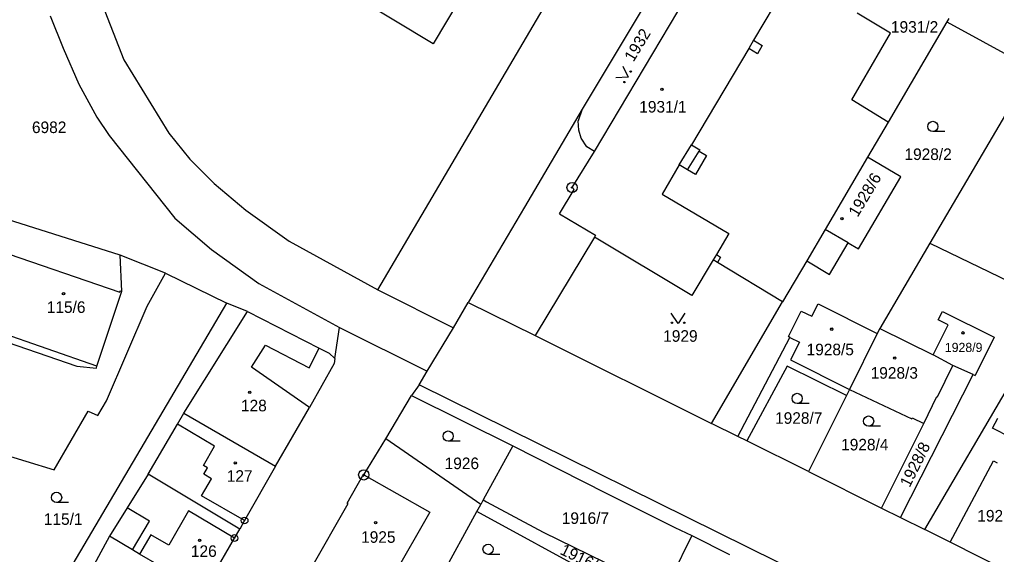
# Model space of a CAD drawing. Extents: x -593183 to -588034, y -1130415 to -1124994.
# Drawn here: x -590624.6 to -590481, y -1128941.8 to -1128863.2 of the extents above; entities that cross this region are included whole.
import ezdxf

# ---------------------------------------------------------------- set-up
doc = ezdxf.new("R2010")
doc.units = 0
for name, color, linetype in [('Vrstva 1', 7, 'Continuous'), ('Vrstva 18', 7, 'Continuous'), ('Vrstva 19', 7, 'Continuous'), ('Vrstva 24', 7, 'Continuous'), ('Vrstva 25', 7, 'Continuous'), ('Vrstva 4', 7, 'Continuous')]:
    doc.layers.add(name, color=color, linetype=linetype)

msp = doc.modelspace()

# ---------------------------------------------------------------- linework, layer by layer
at = {"layer": 'Vrstva 1'}
for p, q in [((-590571.94, -1128902.97), (-590530.56, -1128832.57)), ((-590550.68, -1128844.78), (-590563.8, -1128866.81)), ((-590529.64, -1128855.94), (-590541.89, -1128876.42)), ((-590540.09, -1128882.61), (-590523.61, -1128854.87)), ((-590613.83, -1128857.56), (-590609.26, -1128869.15)), ((-590563.8, -1128866.81), (-590575.68, -1128859.63)), ((-590620.12, -1128862.68), (-590618.22, -1128867.41)), ((-590496.55, -1128865.24), (-590501.45, -1128862.27)), ((-590488.02, -1128863.08), (-590488.3, -1128863.56)), ((-590488.3, -1128863.56), (-590496.92, -1128878.29)), ((-590488.3, -1128863.56), (-590475.72, -1128870.45)), ((-590502.27, -1128875.03), (-590496.55, -1128865.24)), ((-590618.22, -1128867.41), (-590615.88, -1128872.71)), ((-590609.26, -1128869.15), (-590602.68, -1128879.93)), ((-590475.72, -1128870.45), (-590490.79, -1128896.11)), ((-590615.88, -1128872.71), (-590613.23, -1128877.57)), ((-590496.92, -1128878.29), (-590502.27, -1128875.03)), ((-590613.23, -1128877.57), (-590611.45, -1128880.27)), ((-590541.89, -1128876.42), (-590550.4, -1128890.78)), ((-590541.89, -1128876.42), (-590542.47, -1128878.09)), ((-590542.39, -1128879.46), (-590542.47, -1128878.09)), ((-590496.92, -1128878.29), (-590499.95, -1128883.46)), ((-590611.45, -1128880.27), (-590601.8, -1128892.42)), ((-590602.68, -1128879.93), (-590599.58, -1128883.75)), ((-590542.05, -1128880.66), (-590542.39, -1128879.46)), ((-590541.21, -1128881.94), (-590542.05, -1128880.66)), ((-590540.09, -1128882.61), (-590541.21, -1128881.94)), ((-590499.95, -1128883.46), (-590506.16, -1128894.06)), ((-590495.04, -1128886.34), (-590499.95, -1128883.46)), ((-590599.58, -1128883.75), (-590595.98, -1128887.32)), ((-590501.29, -1128896.91), (-590495.04, -1128886.34)), ((-590595.98, -1128887.32), (-590591.36, -1128891.26)), ((-590591.36, -1128891.26), (-590584.97, -1128895.81)), ((-590550.4, -1128890.78), (-590558.68, -1128904.83)), ((-590609.81, -1128897.85), (-590626.41, -1128892.59)), ((-590601.8, -1128892.42), (-590596.38, -1128897.03)), ((-590506.16, -1128894.06), (-590508.89, -1128898.71)), ((-590584.97, -1128895.81), (-590571.94, -1128902.97)), ((-590540.11, -1128895.21), (-590548.79, -1128909.66)), ((-590525.77, -1128903.79), (-590540.11, -1128895.21)), ((-590505.53, -1128900.68), (-590502.8, -1128896.02)), ((-590502.8, -1128896.02), (-590501.29, -1128896.91)), ((-590490.79, -1128896.11), (-590498.15, -1128908.64)), ((-590490.79, -1128896.11), (-590472.15, -1128905.07)), ((-590596.38, -1128897.03), (-590589.45, -1128902.01)), ((-590603.14, -1128900.5), (-590609.81, -1128897.85)), ((-590609.58, -1128903.16), (-590609.81, -1128897.85)), ((-590522.62, -1128898.56), (-590525.77, -1128903.79)), ((-590522.01, -1128898.94), (-590522.62, -1128898.56)), ((-590512.45, -1128904.71), (-590522.01, -1128898.94)), ((-590508.89, -1128898.71), (-590512.45, -1128904.71)), ((-590508.89, -1128898.71), (-590505.53, -1128900.68)), ((-590605.85, -1128905.33), (-590603.14, -1128900.5)), ((-590603.14, -1128900.5), (-590594.16, -1128904.91)), ((-590589.45, -1128902.01), (-590577.56, -1128908.47)), ((-590613.23, -1128914.16), (-590609.58, -1128903.16)), ((-590571.94, -1128902.97), (-590560.82, -1128908.52)), ((-590626.78, -1128960.23), (-590594.16, -1128904.91)), ((-590591.08, -1128906.11), (-590594.16, -1128904.91)), ((-590560.82, -1128908.52), (-590558.68, -1128904.83)), ((-590558.68, -1128904.83), (-590548.79, -1128909.66)), ((-590522.87, -1128922.57), (-590512.45, -1128904.71)), ((-590508.15, -1128906.84), (-590507.23, -1128905)), ((-590507.23, -1128905), (-590498.51, -1128909.35)), ((-590611.81, -1128919.26), (-590605.85, -1128905.33)), ((-590600.47, -1128921.09), (-590591.08, -1128906.11)), ((-590591.08, -1128906.11), (-590580.57, -1128911.52)), ((-590511.59, -1128909.82), (-590509.71, -1128906.06)), ((-590509.71, -1128906.06), (-590508.15, -1128906.84)), ((-590489.55, -1128907.38), (-590488.92, -1128906.12)), ((-590488.92, -1128906.12), (-590481.31, -1128909.9)), ((-590488.11, -1128908.09), (-590489.55, -1128907.38)), ((-590631.8, -1128908.8), (-590616.18, -1128914.19)), ((-590578.25, -1128913.04), (-590577.56, -1128908.47)), ((-590577.56, -1128908.47), (-590564.68, -1128914.92)), ((-590564.68, -1128914.92), (-590560.82, -1128908.52)), ((-590498.15, -1128908.64), (-590498.51, -1128909.35)), ((-590490.3, -1128912.48), (-590488.11, -1128908.09)), ((-590548.79, -1128909.66), (-590522.87, -1128922.57)), ((-590519.02, -1128924.49), (-590511.36, -1128909.93)), ((-590511.36, -1128909.93), (-590511.59, -1128909.82)), ((-590498.51, -1128909.35), (-590502.61, -1128917.59)), ((-590481.31, -1128909.9), (-590484.12, -1128915.55)), ((-590580.57, -1128911.52), (-590579.12, -1128912.26)), ((-590579.12, -1128912.26), (-590578.25, -1128913.04)), ((-590578.25, -1128913.04), (-590578.37, -1128913.79)), ((-590487.39, -1128914.05), (-590490.3, -1128912.48)), ((-590616.18, -1128914.19), (-590613.32, -1128914.45)), ((-590613.32, -1128914.45), (-590613.23, -1128914.16)), ((-590578.37, -1128913.79), (-590581.98, -1128920.22)), ((-590565.88, -1128916.9), (-590564.68, -1128914.92)), ((-590511.74, -1128914.16), (-590517.68, -1128925.16)), ((-590503.05, -1128918.48), (-590511.74, -1128914.16)), ((-590489.65, -1128918.68), (-590487.39, -1128914.05)), ((-590484.43, -1128915.41), (-590487.39, -1128914.05)), ((-590495.1, -1128936.41), (-590484.43, -1128915.41)), ((-590491.52, -1128938.19), (-590478.56, -1128916.03)), ((-590484.43, -1128915.41), (-590484.12, -1128915.55)), ((-590565.88, -1128916.9), (-590567.01, -1128918.49)), ((-590496.39, -1128951.23), (-590565.88, -1128916.9)), ((-590502.61, -1128917.59), (-590503.05, -1128918.48)), ((-590502.61, -1128917.59), (-590493.46, -1128921.91)), ((-590613.09, -1128921.44), (-590611.81, -1128919.26)), ((-590570.77, -1128924.85), (-590567.01, -1128918.49)), ((-590567.01, -1128918.49), (-590552.1, -1128925.86)), ((-590503.05, -1128918.48), (-590508.63, -1128929.67)), ((-590491.67, -1128922.59), (-590489.74, -1128918.64)), ((-590489.74, -1128918.64), (-590489.65, -1128918.68)), ((-590619.51, -1128929.42), (-590614.52, -1128920.78)), ((-590614.52, -1128920.78), (-590613.09, -1128921.44)), ((-590586.98, -1128928.84), (-590581.98, -1128920.22)), ((-590646.99, -1128920.95), (-590619.51, -1128929.42)), ((-590601.4, -1128922.68), (-590600.47, -1128921.09)), ((-590600.47, -1128921.09), (-590586.98, -1128928.84)), ((-590493.46, -1128921.91), (-590493.4, -1128921.77)), ((-590493.4, -1128921.77), (-590491.67, -1128922.59)), ((-590605.72, -1128930.06), (-590601.4, -1128922.68)), ((-590519.02, -1128924.49), (-590522.87, -1128922.57)), ((-590497.88, -1128935.04), (-590491.67, -1128922.59)), ((-590574.01, -1128930.15), (-590570.77, -1128924.85)), ((-590556.82, -1128934.49), (-590570.77, -1128924.85)), ((-590517.68, -1128925.16), (-590519.02, -1128924.49)), ((-590552.1, -1128925.86), (-590556.46, -1128933.83)), ((-590552.1, -1128925.86), (-590538.38, -1128932.83)), ((-590508.63, -1128929.67), (-590517.68, -1128925.16)), ((-590586.98, -1128928.84), (-590591.53, -1128936.85)), ((-590487.8, -1128940.05), (-590481.42, -1128928.1)), ((-590481.42, -1128928.1), (-590480.89, -1128928.37)), ((-590605.72, -1128930.06), (-590608.79, -1128934.99)), ((-590592.25, -1128938.11), (-590605.72, -1128930.06)), ((-590576.44, -1128934.28), (-590574.13, -1128930.24)), ((-590574.13, -1128930.24), (-590574, -1128930.31)), ((-590574, -1128930.31), (-590574.01, -1128930.15)), ((-590508.63, -1128929.67), (-590497.88, -1128935.04)), ((-590538.38, -1128932.83), (-590528.26, -1128937.86)), ((-590608.79, -1128934.99), (-590611.37, -1128939.13)), ((-590581.83, -1128944.03), (-590576.31, -1128934.35)), ((-590576.31, -1128934.35), (-590576.44, -1128934.28)), ((-590557.38, -1128935.51), (-590556.82, -1128934.49)), ((-590556.46, -1128933.83), (-590556.82, -1128934.49)), ((-590556.46, -1128933.83), (-590555.95, -1128934.1)), ((-590555.95, -1128934.1), (-590547.64, -1128938.55)), ((-590497.88, -1128935.04), (-590495.1, -1128936.41)), ((-590563.57, -1128946.83), (-590557.38, -1128935.51)), ((-590531.16, -1128949.82), (-590557.38, -1128935.51)), ((-590495.1, -1128936.41), (-590491.52, -1128938.19)), ((-590591.53, -1128936.85), (-590592.25, -1128938.11)), ((-590528.26, -1128937.86), (-590525.76, -1128939.06)), ((-590611.37, -1128939.13), (-590615.5, -1128946.74)), ((-590608.02, -1128941.16), (-590611.37, -1128939.13)), ((-590597.49, -1128947.22), (-590593.01, -1128939.43)), ((-590593.01, -1128939.43), (-590592.25, -1128938.11)), ((-590547.64, -1128938.55), (-590533.41, -1128945.5)), ((-590525.76, -1128939.06), (-590529.89, -1128947.29)), ((-590525.76, -1128939.06), (-590520.24, -1128941.85)), ((-590487.8, -1128940.05), (-590491.52, -1128938.19)), ((-590479.06, -1128944.42), (-590487.8, -1128940.05)), ((-590606.99, -1128941.79), (-590608.02, -1128941.16)), ((-590597.49, -1128947.22), (-590606.99, -1128941.79))]:
    msp.add_line(p, q, dxfattribs=at)
at = {"layer": 'Vrstva 24'}
for centre, radius in [((-590543.39, -1128887.91), 0.75), ((-590543.39, -1128887.91), 0.0903), ((-590574.01, -1128930.15), 0.75), ((-590574.01, -1128930.15), 0.0903), ((-590591.53, -1128936.85), 0.5), ((-590591.53, -1128936.85), 0.0327), ((-590593.01, -1128939.43), 0.5), ((-590593.01, -1128939.43), 0.0327)]:
    msp.add_circle(centre, radius, dxfattribs=at)
at = {"layer": 'Vrstva 25'}
for p, q in [((-590488.6, -1128879.68), (-590490.35, -1128879.68)), ((-590508.55, -1128919.66), (-590510.3, -1128919.66)), ((-590498.04, -1128922.99), (-590499.79, -1128922.99)), ((-590559.86, -1128925.19), (-590561.61, -1128925.19)), ((-590617.42, -1128934.2), (-590619.17, -1128934.2)), ((-590553.99, -1128941.83), (-590555.74, -1128941.83))]:
    msp.add_line(p, q, dxfattribs=at)
for points in [[(-590535.92, -1128870.07), (-590535.15, -1128871.7), (-590536.95, -1128871.78)], [(-590526.8, -1128906.38), (-590527.8, -1128907.88), (-590528.8, -1128906.38)]]:
    msp.add_lwpolyline(points, dxfattribs=at)
for centre, radius in [((-590534.77, -1128870.88), 0.1), ((-590535.7, -1128872.42), 0.1), ((-590530.18, -1128873.48), 0.175), ((-590530.18, -1128873.48), 0.15), ((-590490.35, -1128878.93), 0.75), ((-590503.72, -1128892.47), 0.175), ((-590503.72, -1128892.47), 0.15), ((-590618.15, -1128903.51), 0.175), ((-590618.15, -1128903.51), 0.15), ((-590528.7, -1128907.78), 0.1), ((-590526.9, -1128907.78), 0.1), ((-590505.22, -1128908.73), 0.175), ((-590505.22, -1128908.73), 0.15), ((-590485.93, -1128909.27), 0.175), ((-590485.93, -1128909.27), 0.15), ((-590495.94, -1128912.98), 0.175), ((-590495.94, -1128912.98), 0.15), ((-590590.77, -1128918.03), 0.175), ((-590590.77, -1128918.03), 0.15), ((-590510.3, -1128918.91), 0.75), ((-590499.79, -1128922.24), 0.75), ((-590561.61, -1128924.44), 0.75), ((-590592.91, -1128928.38), 0.175), ((-590592.91, -1128928.38), 0.15), ((-590619.17, -1128933.45), 0.75), ((-590572.27, -1128937.17), 0.175), ((-590572.27, -1128937.17), 0.15), ((-590598.15, -1128939.76), 0.175), ((-590598.15, -1128939.76), 0.15), ((-590555.74, -1128941.08), 0.75)]:
    msp.add_circle(centre, radius, dxfattribs=at)
at = {"layer": 'Vrstva 4'}
for p, q in [((-590513.66, -1128861.16), (-590516.69, -1128866.26)), ((-590517.41, -1128867.47), (-590525.83, -1128881.62)), ((-590516.69, -1128866.26), (-590517.41, -1128867.47)), ((-590516.14, -1128868.25), (-590517.41, -1128867.47)), ((-590516.69, -1128866.26), (-590515.44, -1128867.05)), ((-590515.44, -1128867.05), (-590516.14, -1128868.25)), ((-590527.65, -1128884.59), (-590525.83, -1128881.62)), ((-590525.83, -1128881.62), (-590524.58, -1128882.36)), ((-590543.39, -1128887.91), (-590540.09, -1128882.61)), ((-590526.44, -1128885.29), (-590524.7, -1128882.56)), ((-590523.6, -1128883.22), (-590525.25, -1128885.98)), ((-590524.58, -1128882.36), (-590524.7, -1128882.56)), ((-590524.7, -1128882.56), (-590523.6, -1128883.22)), ((-590527.65, -1128884.59), (-590530.15, -1128888.89)), ((-590526.44, -1128885.29), (-590527.65, -1128884.59)), ((-590525.25, -1128885.98), (-590526.44, -1128885.29)), ((-590545.25, -1128891.77), (-590543.07, -1128888.21)), ((-590543.07, -1128888.21), (-590543.39, -1128887.91)), ((-590530.15, -1128888.89), (-590520.33, -1128894.65)), ((-590545.25, -1128891.77), (-590539.95, -1128894.93)), ((-590539.95, -1128894.93), (-590540.11, -1128895.21)), ((-590520.33, -1128894.65), (-590522.16, -1128897.77)), ((-590502.8, -1128896.02), (-590506.16, -1128894.06)), ((-590627.91, -1128897.11), (-590609.87, -1128903.31)), ((-590522.16, -1128897.77), (-590522.62, -1128898.56)), ((-590522.16, -1128897.77), (-590521.56, -1128898.16)), ((-590521.56, -1128898.16), (-590522.01, -1128898.94)), ((-590609.87, -1128903.31), (-590609.8, -1128903.09)), ((-590609.8, -1128903.09), (-590609.58, -1128903.16)), ((-590613.23, -1128914.16), (-590631.47, -1128907.82)), ((-590498.15, -1128908.64), (-590490.3, -1128912.48)), ((-590511.36, -1128909.93), (-590509.97, -1128910.62)), ((-590509.97, -1128910.62), (-590511.29, -1128913.26)), ((-590590.52, -1128914.31), (-590588.46, -1128911.1)), ((-590588.46, -1128911.1), (-590582.05, -1128914.39)), ((-590582.05, -1128914.39), (-590580.57, -1128911.52)), ((-590511.29, -1128913.26), (-590502.61, -1128917.59)), ((-590581.98, -1128920.22), (-590590.52, -1128914.31)), ((-590481.59, -1128923.29), (-590480.79, -1128921.8)), ((-590595.96, -1128925.94), (-590601.4, -1128922.68)), ((-590478.89, -1128924.65), (-590481.59, -1128923.29)), ((-590597.57, -1128928.79), (-590595.96, -1128925.94)), ((-590596.99, -1128929.12), (-590597.57, -1128928.79)), ((-590597.52, -1128930.05), (-590596.99, -1128929.12)), ((-590597.88, -1128933.24), (-590596.39, -1128930.72)), ((-590596.39, -1128930.72), (-590597.52, -1128930.05)), ((-590574.01, -1128930.15), (-590564.29, -1128935.63)), ((-590591.53, -1128936.85), (-590597.88, -1128933.24)), ((-590605.5, -1128936.95), (-590608.79, -1128934.99)), ((-590599.77, -1128935.43), (-590602.65, -1128940.47)), ((-590593.01, -1128939.43), (-590599.77, -1128935.43)), ((-590564.29, -1128935.63), (-590570.09, -1128945.73)), ((-590608.02, -1128941.16), (-590605.5, -1128936.95)), ((-590605.31, -1128938.95), (-590606.99, -1128941.79)), ((-590602.65, -1128940.47), (-590605.31, -1128938.95))]:
    msp.add_line(p, q, dxfattribs=at)

# ---------------------------------------------------------------- texts
at = {"layer": 'Vrstva 18'}
for s, rotation, p in [('1932', 58.9078, (-590534.36, -1128869.56)), ('1928/8', 63.583, (-590493.76, -1128932.1)), ('1916/19', 333.8384, (-590545.28, -1128941.73))]:
    msp.add_text(s, height=1.7, rotation=rotation, dxfattribs=at).set_placement(p)
for s, p in [('6982', (-590622.79, -1128879.91)), ('1928/2', (-590494.52, -1128883.87)), ('1929', (-590529.99, -1128910.58)), ('1928/7', (-590513.54, -1128922.64)), ('1928/4', (-590503.83, -1128926.55)), ('1926', (-590562.12, -1128929.3)), ('115/1', (-590621.04, -1128937.49)), ('1916/7', (-590544.9, -1128937.35)), ('1927/20', (-590483.81, -1128937))]:
    msp.add_text(s, height=1.7, dxfattribs=at).set_placement(p)
at = {"layer": 'Vrstva 19'}
for s, height, p in [('1931/2', 1.7, (-590496.51, -1128865.16)), ('1931/1', 1.7, (-590533.51, -1128876.9)), ('115/6', 1.7, (-590620.61, -1128906.34)), ('1928/9', 1.35, (-590488.58, -1128912.09)), ('1928/5', 1.7, (-590508.91, -1128912.57)), ('1928/3', 1.7, (-590499.49, -1128916.01)), ('128', 1.7, (-590592.06, -1128920.81)), ('127', 1.7, (-590594.15, -1128931.16)), ('1925', 1.7, (-590574.4, -1128940.13)), ('126', 1.7, (-590599.42, -1128942.2))]:
    msp.add_text(s, height=height, dxfattribs=at).set_placement(p)
msp.add_text('1928/6', height=1.7, rotation=59.0362, dxfattribs=at).set_placement((-590501.41, -1128892.38))

doc.saveas('drawing.dxf')
